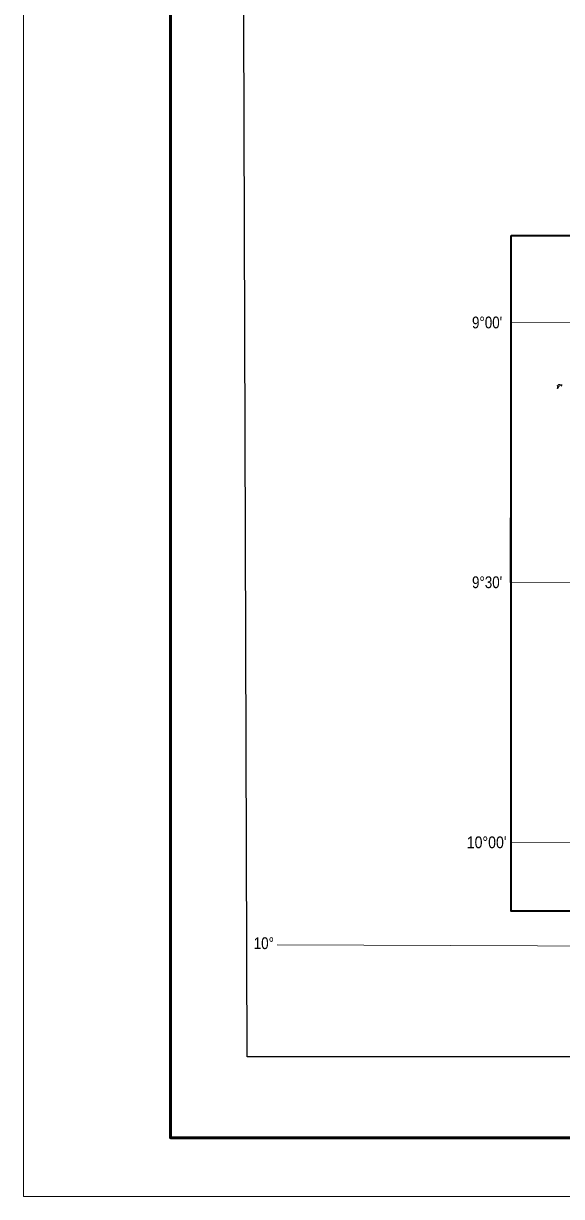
# Model space of a CAD drawing. Extents: x 553962 to 842807, y 8883888 to 9032388.
# Drawn here: x 553962 to 576842, y 8883888 to 8933785 of the extents above; entities that cross this region are included whole.
import ezdxf
from ezdxf.enums import TextEntityAlignment as Align

# ---------------------------------------------------------------- set-up
doc = ezdxf.new("R2010")
doc.units = 0
doc.header["$LTSCALE"] = 20
for name, color, linetype, lineweight in [('1', 7, 'Continuous', 13), ('3', 7, 'Continuous', 13), ('6', 7, 'Continuous', 13)]:
    doc.layers.add(name, color=color, linetype=linetype, lineweight=lineweight)
doc.layers.add('46', color=7, linetype='Continuous')

msp = doc.modelspace()

# ---------------------------------------------------------------- linework, layer by layer
at = {"layer": '1'}
msp.add_lwpolyline([(564751.67, 8894587.53), (664411.9, 8894209.92), (791388.51, 8893536.25)], dxfattribs=at)
at = {"layer": '3'}
msp.add_lwpolyline([(842807.26, 9032387.81), (842807.26, 8883887.81), (553961.7, 8883887.81), (553961.7, 9032387.81)], close=True, dxfattribs=at)
at = {"layer": '3', "lineweight": 53}
msp.add_lwpolyline([(840307.26, 9029887.81), (840307.26, 8886387.81), (560211.7, 8886387.81), (560211.7, 9029887.81)], close=True, dxfattribs=at)
at = {"layer": '3', "lineweight": 25}
msp.add_lwpolyline([(563033.89, 9026438.81), (793061.13, 9026438.81), (793495.55, 8889836.82), (563468.3, 8889836.82)], close=True, dxfattribs=at)
at = {"layer": '6'}
msp.add_line((574653.9, 8910009.29), (626625.69, 8909822.11), dxfattribs=at)
at = {"layer": '6', "lineweight": 35}
msp.add_lwpolyline([(574695.3, 8924769.57), (626625.69, 8924769.57), (626625.69, 8896026.67), (574695.3, 8896026.67)], close=True, dxfattribs=at)
at = {"layer": '6'}
for points in [[(585645.85, 8921027.32), (574684.91, 8921064.73), (574653.9, 8910009.29), (585614.83, 8909969.81)], [(585583.82, 8898914.37), (574695.3, 8898953.23), (574695.3, 8896026.67), (585573.59, 8896026.67)]]:
    msp.add_lwpolyline(points, close=True, dxfattribs=at)
for points in [[(574684.91, 8921064.73), (596639.85, 8920989.8), (607636.31, 8920937.24), (626625.69, 8920820.54)], [(576869.45, 8918413.23), (576826.35, 8918412.77), (576773.47, 8918429.22), (576731.33, 8918425.48), (576706.85, 8918414.93), (576692.18, 8918402.85), (576658.05, 8918382.51), (576657.18, 8918376.52), (576657.18, 8918376.52), (576665.36, 8918346.69), (576665.37, 8918303.41), (576657.61, 8918268.77), (576660.23, 8918260.56), (576669.71, 8918251.97), (576674.84, 8918251.54), (576696.48, 8918271.86), (576707.76, 8918319.83), (576717.29, 8918337.17), (576738.88, 8918360.91), (576760.93, 8918373.44), (576801.82, 8918378.52), (576835.66, 8918371.28), (576854.44, 8918359.73)], [(574695.3, 8898953.23), (596544.27, 8898870.44), (626625.69, 8898710.85)]]:
    msp.add_lwpolyline(points, dxfattribs=at)

# ---------------------------------------------------------------- texts
at = {"layer": '46', "width": 0.85}
msp.add_text('10°', height=500, dxfattribs=at).set_placement((564183.59, 8894414.22), align=Align.CENTER)
at = {"layer": '6'}
for s, width, p in [("9°00'", 0.85, (573677.37, 8920816.31)), ("9°30'", 0.85, (573677.37, 8909766.38)), ("10°00'", 0.9, (573657.29, 8898704.46))]:
    msp.add_text(s, height=500, dxfattribs=dict(at, width=width)).set_placement(p, align=Align.CENTER)

doc.saveas('drawing.dxf')
